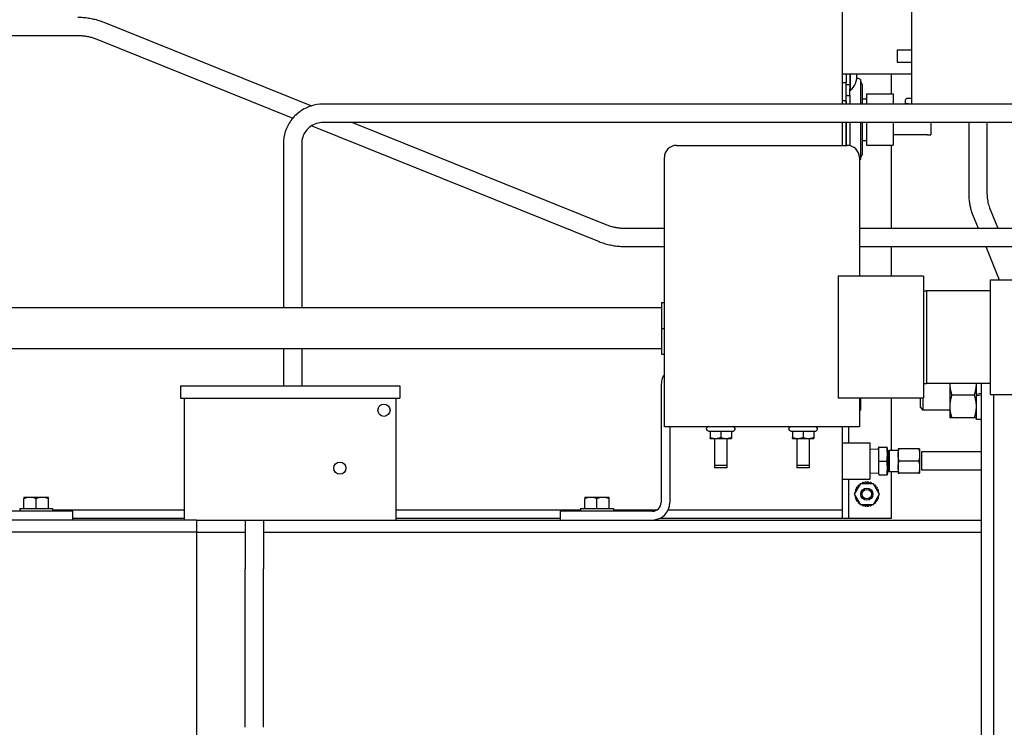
# Model space of a CAD drawing. Header units: inches. Extents: x 18 to 846, y -44 to 561.
# Tile 297 of 642: x 294 to 314, y 466 to 481. Entities that reach past the tile are written whole.
import ezdxf

# ---------------------------------------------------------------- set-up
doc = ezdxf.new("R2010")
doc.units = ezdxf.units.IN
doc.header["$LTSCALE"] = 24
doc.header["$MEASUREMENT"] = 0
doc.layers.add('Dimension (ANSI)', color=7, linetype='Continuous', lineweight=25)
doc.layers.add('Visible (ANSI)', color=7, linetype='Continuous', lineweight=30)
doc.styles.add('Note Text (ANSI)', font='tahoma.ttf')
doc.dimstyles.new('SB Fraction-16 (ANSI)', dxfattribs={"dimscale": 24, "dimtxt": 0.125, "dimasz": 0.098425, "dimexe": 0.125, "dimexo": 0.0625, "dimgap": 0.031496, "dimtad": 0, "dimtih": 1, "dimtoh": 1, "dimdec": 4, "dimrnd": 1e-08, "dimzin": 0, "dimdsep": 46, "dimlunit": 5, "dimtxsty": 'Note Text (ANSI)', "dimcen": 0.09, "dimdle": 0.393701, "dimclrd": 256, "dimclre": 256, "dimclrt": 256, "dimadec": 0, "dimazin": 3, "dimtfac": 0.96, "dimtofl": 0, "dimtmove": 0, "dimatfit": 3, "dimfxl": 1, "dimfrac": 2, "dimtolj": 1, "dimtzin": 12, "dimlwd": -1, "dimlwe": -1, "dimarcsym": 0})

# ---------------------------------------------------------------- blocks, each defined once
blk = doc.blocks.new('*D18')
at = {"layer": 'Defpoints', "color": 0, "transparency": 16777216}
for p in [(336.178, 524.056), (247.36, 404.056), (336.178, 404.056)]:
    blk.add_point(p, dxfattribs=at)
at = {"layer": 'Dimension (ANSI)', "transparency": 16777216}
for p, q in [((334.678, 524.056), (244.36, 524.056)), ((247.36, 521.694), (247.36, 466.375)), ((247.36, 406.419), (247.36, 461.738)), ((334.678, 404.056), (244.36, 404.056))]:
    blk.add_line(p, q, dxfattribs=at)
for points in [[(246.966, 521.694), (247.753, 521.694), (247.36, 524.056)], [(246.966, 406.419), (247.753, 406.419), (247.36, 404.056)]]:
    blk.add_solid(points, dxfattribs=at)
at = {"layer": 'Dimension (ANSI)', "transparency": 16777216, "insert": (244.292, 465.619), "char_height": 3, "attachment_point": 1, "style": 'Note Text (ANSI)'}
blk.add_mtext('\\A1;120', dxfattribs=at)

msp = doc.modelspace()

# ---------------------------------------------------------------- linework, layer by layer
at = {"layer": 'Visible (ANSI)'}
for p, q in [((310.45699, 478.83232), (310.45699, 486.51601)), ((310.45699, 478.83232), (310.45699, 486.51601)), ((311.87231, 482.57031), (311.87231, 478.83232)), ((295.30524, 480.51336), (299.56582, 478.7968)), ((280.95224, 480.24016), (294.77641, 480.24016)), ((295.1651, 480.16553), (299.18446, 478.54616)), ((311.57858, 479.94531), (311.57858, 479.69531)), ((311.57858, 479.94531), (311.87231, 479.94531)), ((311.57858, 479.69531), (311.87231, 479.69531)), ((310.75429, 479.44531), (310.45699, 479.44531)), ((310.53169, 479.44531), (310.53169, 479.26691)), ((310.60639, 479.44531), (310.60639, 479.14578)), ((310.612, 479.44531), (310.612, 479.10391)), ((310.8261, 479.33818), (310.75021, 479.37069)), ((311.87231, 479.44531), (310.75429, 479.44531)), ((311.45699, 479.44531), (311.45699, 479.04451)), ((310.53169, 479.26691), (310.45699, 479.26691)), ((310.53169, 479.03239), (310.53169, 479.26691)), ((310.53169, 479.23483), (310.60639, 479.23483)), ((310.8261, 479.33818), (310.8261, 478.83232)), ((310.85749, 479.23901), (310.85749, 478.83232)), ((310.53169, 479.03239), (310.53169, 479.01069)), ((310.53169, 478.83232), (310.53169, 479.01069)), ((310.53169, 479.01069), (310.60639, 479.01069)), ((310.60639, 479.01069), (310.60639, 479.14578)), ((310.612, 479.10391), (310.60639, 479.10391)), ((310.60639, 479.01069), (310.60639, 478.83232)), ((310.94899, 479.04451), (310.94899, 478.83232)), ((310.94899, 479.04451), (311.49399, 479.04451)), ((311.49399, 479.04451), (311.49399, 478.83232)), ((314.02138, 478.83232), (299.80342, 478.83232)), ((310.53169, 478.90043), (310.45699, 478.90043)), ((310.53169, 478.90043), (310.53169, 478.83232)), ((310.85749, 478.94451), (310.94899, 478.94451)), ((311.74731, 478.84531), (311.74731, 478.92031)), ((311.74731, 478.84531), (311.77231, 478.84531)), ((311.87231, 478.94531), (311.77231, 478.94531)), ((311.77231, 478.84531), (311.80731, 478.84531)), ((311.80731, 478.83232), (311.80731, 478.84531)), ((299.57095, 478.39044), (305.4644, 476.01602)), ((314.29013, 478.45732), (299.80342, 478.45732)), ((300.40844, 478.45732), (305.60454, 476.36385)), ((310.45699, 477.98739), (310.45699, 478.45732)), ((310.45699, 477.98739), (310.45699, 478.45732)), ((310.53169, 478.45732), (310.53169, 477.98739)), ((310.53169, 477.98739), (310.53169, 478.45732)), ((310.60639, 478.45732), (310.60639, 477.98169)), ((310.8261, 478.45732), (310.8261, 477.69585)), ((310.85749, 478.45732), (310.85749, 477.79501)), ((310.94899, 478.45732), (310.94899, 477.98951)), ((311.49399, 478.45732), (311.49399, 477.98951)), ((312.26599, 478.45732), (312.26599, 478.20633)), ((313.04525, 478.45732), (313.04525, 477.00168)), ((313.42025, 478.45732), (313.42025, 477.00168)), ((312.20299, 478.20451), (311.49399, 478.20451)), ((312.20299, 478.20633), (312.20299, 478.20451)), ((312.20299, 478.20633), (312.26599, 478.20633)), ((298.99093, 478.01982), (298.99093, 474.65498)), ((299.36593, 478.01982), (299.36593, 474.65498)), ((307.05343, 477.98739), (310.55328, 477.98739)), ((310.85749, 478.08951), (310.94899, 478.08951)), ((310.94899, 477.98951), (311.49399, 477.98951)), ((311.45699, 477.98951), (311.45699, 476.28922)), ((306.80343, 472.39809), (306.80343, 477.73739)), ((310.80328, 477.73739), (310.80328, 475.3063)), ((310.8261, 477.69585), (310.80328, 477.68607)), ((313.12596, 476.56726), (313.23978, 476.28922)), ((313.47301, 476.70932), (313.64498, 476.28922)), ((305.99323, 476.28922), (306.80343, 476.28922)), ((310.80328, 476.28922), (314.29013, 476.28922)), ((305.99323, 475.91422), (306.80343, 475.91422)), ((310.80328, 475.91422), (314.29013, 475.91422)), ((311.45699, 475.91422), (311.45699, 475.3063)), ((313.39328, 475.91422), (313.67263, 475.2318)), ((310.36513, 475.3063), (310.36513, 472.8063)), ((312.11513, 475.3063), (310.36513, 475.3063)), ((312.11513, 475.3063), (312.11513, 472.8063)), ((313.49013, 472.8808), (313.49013, 475.2318)), ((313.49013, 475.2318), (314.06463, 475.2318)), ((312.11513, 475.00467), (312.17763, 475.0063)), ((312.17763, 475.0063), (312.17763, 473.1063)), ((313.49013, 475.0063), (312.17763, 475.0063)), ((306.74443, 474.76498), (306.80343, 474.76498)), ((306.74443, 474.76498), (306.74443, 474.23498)), ((306.74443, 474.65498), (292.67658, 474.65498)), ((306.74443, 474.23498), (306.80343, 474.23498)), ((306.74443, 474.23498), (306.74443, 473.70498)), ((306.74443, 473.81498), (292.67658, 473.81498)), ((298.99093, 473.81498), (298.99093, 473.05641)), ((299.36593, 473.81498), (299.36593, 473.05641)), ((306.74443, 473.70498), (306.80343, 473.70498)), ((312.11513, 473.10794), (312.17763, 473.1063)), ((313.49013, 473.1063), (312.17763, 473.1063)), ((312.65643, 473.1063), (312.65643, 473.10328)), ((313.20343, 472.88141), (313.20343, 473.1063)), ((313.30343, 473.1063), (313.30343, 455.0063)), ((296.88155, 473.05641), (296.88155, 472.80641)), ((296.88155, 473.05641), (301.38155, 473.05641)), ((301.38155, 473.05641), (301.38155, 472.80641)), ((306.73761, 473.08079), (306.73761, 470.66501)), ((312.65643, 473.10328), (312.65643, 472.63453)), ((296.88155, 472.80641), (301.38155, 472.80641)), ((296.95968, 470.30641), (296.95968, 472.80641)), ((301.30343, 470.30641), (301.30343, 472.80641)), ((312.11513, 472.8063), (310.36513, 472.8063)), ((310.80328, 472.8063), (310.80328, 472.39809)), ((310.8261, 472.8063), (310.8261, 472.55685)), ((311.45699, 472.8063), (311.45699, 471.73476)), ((312.05343, 472.61051), (312.05343, 472.8063)), ((312.10753, 472.8063), (312.10753, 472.55641)), ((313.16156, 472.86891), (312.6983, 472.86891)), ((313.30343, 472.89904), (313.20343, 472.88141)), ((313.20343, 472.85641), (313.20343, 472.88141)), ((313.20343, 472.85641), (313.30343, 472.87404)), ((313.20343, 472.36891), (313.20343, 472.85641)), ((313.49013, 472.8808), (314.06463, 472.8808)), ((313.55343, 472.8808), (313.55343, 464.05641)), ((310.8261, 472.55685), (310.80328, 472.54707)), ((312.05343, 472.61051), (312.10753, 472.55641)), ((312.65643, 472.55641), (312.10753, 472.55641)), ((312.65643, 472.63453), (312.65643, 472.40016)), ((306.80343, 472.21449), (306.80343, 472.39809)), ((310.80328, 472.39809), (310.80328, 472.21449)), ((313.16156, 472.40016), (312.6983, 472.40016)), ((313.30343, 472.36891), (313.20343, 472.36891)), ((310.80328, 472.21449), (306.80343, 472.21449)), ((306.91691, 472.21449), (306.91691, 470.66501)), ((307.7068, 472.12592), (307.68268, 472.13985)), ((307.7068, 472.12592), (307.74068, 472.12592)), ((307.74068, 472.12592), (307.74068, 471.99805)), ((307.74068, 472.12592), (307.95968, 472.12592)), ((307.95968, 472.12592), (307.95968, 471.99805)), ((307.95968, 472.12592), (308.17868, 472.12592)), ((308.17868, 472.12592), (308.17868, 471.99805)), ((308.17868, 472.12592), (308.21256, 472.12592)), ((308.21256, 472.12592), (308.23668, 472.13985)), ((309.3948, 472.12592), (309.37068, 472.13985)), ((309.3948, 472.12592), (309.42868, 472.12592)), ((309.42868, 472.12592), (309.42868, 471.99805)), ((309.42868, 472.12592), (309.64768, 472.12592)), ((309.64768, 472.12592), (309.64768, 471.99805)), ((309.64768, 472.12592), (309.86668, 472.12592)), ((309.86668, 472.12592), (309.86668, 471.99805)), ((309.86668, 472.12592), (309.90056, 472.12592)), ((309.90056, 472.12592), (309.92468, 472.13985)), ((310.45699, 470.51601), (310.45699, 472.21449)), ((310.45699, 470.51601), (310.45699, 472.21449)), ((310.58199, 472.21449), (310.58199, 471.89101)), ((307.74068, 471.97849), (307.85018, 471.97849)), ((307.83436, 471.97849), (307.83436, 471.37948)), ((307.83468, 471.97849), (307.83468, 471.42598)), ((307.85018, 471.97849), (308.06918, 471.97849)), ((308.06918, 471.97849), (308.17868, 471.97849)), ((308.08468, 471.97849), (308.08468, 471.42598)), ((309.42868, 471.97849), (309.53818, 471.97849)), ((309.52236, 471.97849), (309.52236, 471.37948)), ((309.52268, 471.97849), (309.52268, 471.42598)), ((309.53818, 471.97849), (309.75718, 471.97849)), ((309.75718, 471.97849), (309.86668, 471.97849)), ((309.77268, 471.97849), (309.77268, 471.42598)), ((310.45699, 471.89101), (311.01999, 471.89101)), ((311.01999, 471.89101), (311.01999, 471.14101)), ((311.01999, 471.76076), (311.19392, 471.76379)), ((311.19392, 471.76379), (311.19918, 471.79701)), ((311.19392, 471.76379), (311.19392, 471.26823)), ((311.20607, 471.79701), (311.19918, 471.79701)), ((311.20607, 471.79701), (311.36335, 471.79701)), ((311.37102, 471.79701), (311.36335, 471.79701)), ((311.38392, 471.72383), (311.37102, 471.79701)), ((311.38392, 471.72383), (311.38392, 471.3082)), ((311.41624, 471.72383), (311.38392, 471.72383)), ((311.41624, 471.73476), (311.41624, 471.29726)), ((311.59899, 471.73476), (311.41624, 471.73476)), ((311.59899, 471.76601), (311.59899, 471.64101)), ((312.02096, 471.76601), (311.61703, 471.76601)), ((312.03899, 471.76601), (312.03899, 471.64101)), ((312.07959, 471.70351), (312.07959, 471.32851)), ((313.30343, 471.70351), (312.07959, 471.70351)), ((311.20607, 471.51601), (311.36335, 471.51601)), ((311.59899, 471.64101), (311.59899, 471.39101)), ((312.02096, 471.51601), (311.61703, 471.51601)), ((312.03899, 471.64101), (312.03899, 471.39101)), ((308.08436, 471.37948), (307.83436, 471.37948)), ((308.08468, 471.42598), (307.83468, 471.42598)), ((308.08436, 471.42598), (308.08436, 471.37948)), ((309.77236, 471.37948), (309.52236, 471.37948)), ((309.77268, 471.42598), (309.52268, 471.42598)), ((309.77236, 471.42598), (309.77236, 471.37948)), ((311.38392, 471.3082), (311.37102, 471.23501)), ((311.41624, 471.3082), (311.38392, 471.3082)), ((311.59899, 471.29726), (311.41624, 471.29726)), ((311.45699, 471.29726), (311.45699, 470.33671)), ((311.59899, 471.39101), (311.59899, 471.26601)), ((312.03899, 471.39101), (312.03899, 471.26601)), ((313.30343, 471.32851), (312.07959, 471.32851)), ((310.45699, 471.14101), (311.01999, 471.14101)), ((310.58199, 471.14101), (310.58199, 470.33671)), ((311.01999, 471.27127), (311.19392, 471.26823)), ((311.19392, 471.26823), (311.19918, 471.23501)), ((311.19918, 471.23501), (311.20607, 471.23501)), ((311.20607, 471.23501), (311.36335, 471.23501)), ((311.36335, 471.23501), (311.37102, 471.23501)), ((312.02096, 471.26601), (311.61703, 471.26601)), ((310.7044, 470.83671), (310.8307, 471.05546)), ((310.71704, 470.90687), (310.73518, 470.89003)), ((310.75556, 470.93372), (310.72565, 470.93147)), ((310.73866, 470.9585), (310.75556, 470.93372)), ((310.7822, 470.97611), (310.75253, 470.98058)), ((310.77124, 471.00403), (310.7822, 470.97611)), ((310.80759, 471.01544), (310.78967, 471.02247)), ((310.81313, 471.04117), (310.81506, 471.02837)), ((310.8307, 471.05546), (311.08329, 471.05546)), ((310.86223, 471.06806), (310.86129, 471.05546)), ((310.90651, 471.05546), (310.88684, 471.07667)), ((310.91609, 471.08334), (310.90749, 471.05546)), ((310.95699, 471.06028), (310.94199, 471.08626)), ((310.97199, 471.08626), (310.95699, 471.06028)), ((311.0065, 471.05546), (310.9979, 471.08334)), ((311.02715, 471.07667), (311.00747, 471.05546)), ((311.0527, 471.05546), (311.05175, 471.06806)), ((311.08329, 471.05546), (311.20958, 470.83671)), ((311.09893, 471.02837), (311.10086, 471.04117)), ((311.12431, 471.02247), (311.1064, 471.01544)), ((311.13179, 470.97611), (311.14275, 471.00403)), ((311.16145, 470.98058), (311.13179, 470.97611)), ((311.15842, 470.93372), (311.17532, 470.9585)), ((311.18834, 470.93147), (311.15842, 470.93372)), ((311.1788, 470.89003), (311.19695, 470.90687)), ((293.6711, 470.7682), (293.6711, 470.7399)), ((293.6711, 470.54071), (293.6711, 470.7399)), ((293.7961, 470.77071), (293.67465, 470.77071)), ((294.0461, 470.77071), (293.7961, 470.77071)), ((293.9211, 470.54071), (293.9211, 470.7399)), ((294.16754, 470.77071), (294.0461, 470.77071)), ((294.1711, 470.7399), (294.1711, 470.7682)), ((294.1711, 470.54071), (294.1711, 470.7399)), ((305.1711, 470.7682), (305.1711, 470.7399)), ((305.1711, 470.54071), (305.1711, 470.7399)), ((305.2961, 470.77071), (305.17465, 470.77071)), ((305.5461, 470.77071), (305.2961, 470.77071)), ((305.4211, 470.54071), (305.4211, 470.7399)), ((305.66754, 470.77071), (305.5461, 470.77071)), ((305.6711, 470.7399), (305.6711, 470.7682)), ((305.6711, 470.54071), (305.6711, 470.7399)), ((310.8307, 470.61796), (310.7044, 470.83671)), ((310.70744, 470.85171), (310.71166, 470.84928)), ((310.71166, 470.82415), (310.70744, 470.82171)), ((310.73184, 470.88425), (310.71036, 470.87762)), ((310.71036, 470.79581), (310.73184, 470.78918)), ((310.73518, 470.7834), (310.71704, 470.76656)), ((310.72565, 470.74195), (310.75556, 470.73971)), ((310.75556, 470.73971), (310.73866, 470.71492)), ((310.75253, 470.69285), (310.7822, 470.69732)), ((310.7822, 470.69732), (310.77124, 470.66939)), ((311.20958, 470.83671), (311.08329, 470.61796)), ((311.13179, 470.69732), (311.16145, 470.69285)), ((311.14275, 470.66939), (311.13179, 470.69732)), ((311.15842, 470.73971), (311.18834, 470.74195)), ((311.17532, 470.71492), (311.15842, 470.73971)), ((311.19695, 470.76656), (311.1788, 470.7834)), ((311.20362, 470.87762), (311.18214, 470.88425)), ((311.18214, 470.78918), (311.20362, 470.79581)), ((311.20233, 470.84928), (311.20654, 470.85171)), ((311.20654, 470.82171), (311.20233, 470.82415)), ((294.6711, 470.48571), (292.78388, 470.48571)), ((293.5831, 470.54071), (294.2591, 470.54071)), ((293.5831, 470.54071), (293.5831, 470.48571)), ((294.2591, 470.54071), (294.2591, 470.48571)), ((294.2591, 470.51601), (296.95968, 470.51601)), ((294.2591, 470.51601), (296.95968, 470.51601)), ((294.6711, 470.30641), (294.6711, 470.48571)), ((301.30343, 470.51601), (305.0831, 470.51601)), ((301.30343, 470.51601), (305.0831, 470.51601)), ((306.55831, 470.48571), (304.6711, 470.48571)), ((304.6711, 470.30641), (304.6711, 470.48571)), ((305.0831, 470.54071), (305.7591, 470.54071)), ((305.0831, 470.54071), (305.0831, 470.48571)), ((305.7591, 470.54071), (305.7591, 470.48571)), ((305.7591, 470.51601), (306.65806, 470.51601)), ((305.7591, 470.51601), (306.65806, 470.51601)), ((306.8845, 470.51601), (310.45699, 470.51601)), ((306.8845, 470.51601), (310.45699, 470.51601)), ((310.45699, 470.33671), (310.45699, 470.51601)), ((310.78967, 470.65096), (310.80759, 470.65799)), ((310.81506, 470.64505), (310.81313, 470.63225)), ((311.08329, 470.61796), (310.8307, 470.61796)), ((310.86129, 470.61796), (310.86223, 470.60537)), ((310.88684, 470.59676), (310.90651, 470.61796)), ((310.90749, 470.61796), (310.91609, 470.59008)), ((310.94199, 470.58716), (310.95699, 470.61314)), ((310.95699, 470.61314), (310.97199, 470.58716)), ((310.9979, 470.59008), (311.0065, 470.61796)), ((311.00747, 470.61796), (311.02715, 470.59676)), ((311.05175, 470.60537), (311.0527, 470.61796)), ((311.10086, 470.63225), (311.09893, 470.64505)), ((311.1064, 470.65799), (311.12431, 470.65096)), ((297.20699, 470.30641), (277.53052, 470.30641)), ((296.95968, 470.33671), (294.6711, 470.33671)), ((297.20699, 470.30641), (313.30343, 470.30641)), ((297.20699, 470.30641), (297.20699, 470.05641)), ((298.20743, 470.30641), (298.58243, 470.30641)), ((298.20743, 470.30641), (298.20743, 469.30641)), ((298.58243, 470.30641), (298.58243, 469.30641)), ((304.6711, 470.33671), (301.30343, 470.33671)), ((310.45699, 470.33671), (306.7026, 470.33671)), ((310.58199, 470.33671), (310.45699, 470.33671)), ((311.45699, 470.33671), (310.58199, 470.33671)), ((297.20699, 470.05641), (277.05543, 470.05641)), ((297.20699, 470.05641), (277.05543, 470.05641)), ((297.20699, 470.05641), (297.20699, 458.05641)), ((297.20699, 470.05641), (298.20743, 470.05641)), ((297.20699, 470.05641), (298.20743, 470.05641)), ((298.58243, 470.05641), (313.30343, 470.05641)), ((298.58243, 470.05641), (313.30343, 470.05641)), ((298.20743, 468.05641), (298.20743, 469.30641)), ((298.58243, 468.05641), (298.58243, 469.30641)), ((298.20743, 466.05641), (298.20743, 468.05641)), ((298.58243, 466.05641), (298.58243, 468.05641))]:
    msp.add_line(p, q, dxfattribs=at)
for centre, radius in [((301.05343, 472.55641), 0.125), ((300.14718, 471.36891), 0.125), ((310.95599, 470.83631), 0.125), ((310.95599, 470.83631), 0.09794)]:
    msp.add_circle(centre, radius, dxfattribs=at)
for centre, radius, start, end in [((310.36529, 479.40091), 0.3861, 309.715137, 6.603401), ((310.79249, 479.23901), 0.065, 0, 58.863481), ((311.77231, 478.92031), 0.025, 90, 180), ((307.05343, 477.73739), 0.25, 90, 180), ((310.55328, 477.73739), 0.25, 0, 90), ((310.79249, 477.79501), 0.065, 301.136519, 0), ((307.09621, 473.08079), 0.3586, 144.732248, 180), ((307.70268, 472.17449), 0.04, 90, 240), ((308.21668, 472.17449), 0.04, 300, 90), ((309.39068, 472.17449), 0.04, 90, 240), ((309.90468, 472.17449), 0.04, 300, 90), ((310.95699, 470.83671), 0.25, 157.725527, 163.703044), ((310.95699, 470.83671), 0.25, 144.868384, 150.845902), ((310.95699, 470.83671), 0.25, 132.011241, 137.988759), ((310.95699, 470.83671), 0.25, 121.044976, 125.131616), ((310.95699, 470.83671), 0.25, 106.296956, 112.274473), ((310.95699, 470.83671), 0.25, 93.439813, 99.41733), ((310.95699, 470.83671), 0.25, 80.58267, 86.560187), ((310.95699, 470.83671), 0.25, 67.725527, 73.703044), ((310.95699, 470.83671), 0.25, 54.868384, 58.955024), ((310.95699, 470.83671), 0.25, 42.011241, 47.988759), ((310.95699, 470.83671), 0.25, 29.154098, 35.131616), ((310.95699, 470.83671), 0.25, 16.296956, 22.274473), ((293.9211, 470.41715), 0.43097, 124.878682, 125.456552), ((293.9211, 470.41715), 0.43097, 54.543448, 55.121318), ((305.4211, 470.41715), 0.43097, 124.878682, 125.456552), ((305.4211, 470.41715), 0.43097, 54.543448, 55.121318), ((310.95699, 470.83671), 0.25, 170.58267, 176.560187), ((310.95699, 470.83671), 0.25, 183.439813, 189.41733), ((310.95699, 470.83671), 0.25, 196.296956, 202.274473), ((310.95699, 470.83671), 0.25, 209.154098, 215.131616), ((310.95699, 470.83671), 0.25, 324.868384, 330.845902), ((310.95699, 470.83671), 0.25, 337.725527, 343.703044), ((310.95699, 470.83671), 0.25, 3.439813, 9.41733), ((310.95699, 470.83671), 0.25, 350.58267, 356.560187), ((306.55831, 470.66501), 0.3586, 270, 0), ((306.55831, 470.66501), 0.1793, 270, 0), ((310.95699, 470.83671), 0.25, 222.011241, 227.988759), ((310.95699, 470.83671), 0.25, 234.868384, 238.955024), ((310.95699, 470.83671), 0.25, 247.725527, 253.703044), ((310.95699, 470.83671), 0.25, 260.58267, 266.560187), ((310.95699, 470.83671), 0.25, 273.439813, 279.41733), ((310.95699, 470.83671), 0.25, 286.296956, 292.274473), ((310.95699, 470.83671), 0.25, 301.044976, 305.131616), ((310.95699, 470.83671), 0.25, 312.011241, 317.988759)]:
    msp.add_arc(centre, radius, start, end, dxfattribs=at)
for centre, start_param, end_param in [((293.7961, 470.41715), 0, 0.42053434), ((293.7961, 470.41715), 5.86265097, 6.28318531), ((294.0461, 470.41715), 0, 0.42053434), ((294.0461, 470.41715), 5.86265097, 6.28318531), ((305.2961, 470.41715), 0, 0.42053434), ((305.2961, 470.41715), 5.86265097, 6.28318531), ((305.5461, 470.41715), 0, 0.42053434), ((305.5461, 470.41715), 5.86265097, 6.28318531)]:
    msp.add_ellipse(centre, major_axis=(0, 0.35355), ratio=0.8660254, start_param=start_param, end_param=end_param, dxfattribs=at)
for points, knots in [([(294.77641, 480.61516), (294.81265, 480.61516), (294.84889, 480.61378), (294.92113, 480.6083), (294.95713, 480.60418), (295.02866, 480.59324), (295.06419, 480.58641), (295.13454, 480.57007), (295.16936, 480.56056), (295.23806, 480.53891), (295.27194, 480.52677), (295.30524, 480.51336)], [4.71238898, 4.71238898, 4.71238898, 4.71238898, 4.79639409, 4.79639409, 4.8803992, 4.8803992, 4.96440431, 4.96440431, 5.04840942, 5.04840942, 5.13241453, 5.13241453, 5.13241453, 5.13241453]), ([(294.77641, 480.24016), (294.80318, 480.24016), (294.82994, 480.23914), (294.88327, 480.23509), (294.90983, 480.23206), (294.96253, 480.22399), (294.98867, 480.21896), (295.04035, 480.20696), (295.06589, 480.19998), (295.11614, 480.18415), (295.14087, 480.17529), (295.1651, 480.16553)], [4.71238898, 4.71238898, 4.71238898, 4.71238898, 4.79639409, 4.79639409, 4.8803992, 4.8803992, 4.96440431, 4.96440431, 5.04840942, 5.04840942, 5.13241453, 5.13241453, 5.13241453, 5.13241453]), ([(299.80342, 478.83232), (299.71834, 478.83232), (299.63327, 478.81884), (299.47143, 478.76626), (299.39469, 478.72716), (299.25702, 478.62713), (299.19611, 478.56623), (299.09609, 478.42856), (299.05699, 478.35182), (299.0044, 478.18998), (298.99093, 478.10491), (298.99093, 478.01982)], [3.14159265, 3.14159265, 3.14159265, 3.14159265, 3.45575192, 3.45575192, 3.76991118, 3.76991118, 4.08407045, 4.08407045, 4.39822972, 4.39822972, 4.71238898, 4.71238898, 4.71238898, 4.71238898]), ([(299.80342, 478.45732), (299.75761, 478.45732), (299.7118, 478.45006), (299.62466, 478.42175), (299.58334, 478.40069), (299.50921, 478.34683), (299.47641, 478.31404), (299.42255, 478.23991), (299.4015, 478.19859), (299.37318, 478.11144), (299.36593, 478.06564), (299.36593, 478.01982)], [3.14159265, 3.14159265, 3.14159265, 3.14159265, 3.45575192, 3.45575192, 3.76991118, 3.76991118, 4.08407045, 4.08407045, 4.39822972, 4.39822972, 4.71238898, 4.71238898, 4.71238898, 4.71238898]), ([(313.04525, 477.00168), (313.04525, 476.97139), (313.04633, 476.94109), (313.05063, 476.88083), (313.05386, 476.85086), (313.06247, 476.79157), (313.06785, 476.76225), (313.08075, 476.70457), (313.08827, 476.67621), (313.10549, 476.62073), (313.11517, 476.59361), (313.12596, 476.56726)], [4.71238898, 4.71238898, 4.71238898, 4.71238898, 4.836485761, 4.836485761, 4.960582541, 4.960582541, 5.084679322, 5.084679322, 5.208776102, 5.208776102, 5.332872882, 5.332872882, 5.332872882, 5.332872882]), ([(313.42025, 477.00168), (313.42025, 476.98027), (313.42101, 476.95886), (313.42404, 476.91651), (313.4263, 476.89556), (313.43225, 476.85461), (313.43593, 476.83459), (313.44458, 476.79595), (313.44954, 476.77731), (313.46054, 476.74186), (313.46658, 476.72504), (313.47301, 476.70932)], [4.71238898, 4.71238898, 4.71238898, 4.71238898, 4.836485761, 4.836485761, 4.960582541, 4.960582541, 5.084679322, 5.084679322, 5.208776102, 5.208776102, 5.332872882, 5.332872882, 5.332872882, 5.332872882]), ([(305.60454, 476.36385), (305.62877, 476.35408), (305.6535, 476.34522), (305.70376, 476.32939), (305.72929, 476.32241), (305.78097, 476.31041), (305.80711, 476.30538), (305.85982, 476.29732), (305.88637, 476.29428), (305.9397, 476.29023), (305.96646, 476.28922), (305.99323, 476.28922)], [4.292363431, 4.292363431, 4.292363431, 4.292363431, 4.376368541, 4.376368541, 4.460373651, 4.460373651, 4.544378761, 4.544378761, 4.628383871, 4.628383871, 4.71238898, 4.71238898, 4.71238898, 4.71238898]), ([(305.4644, 476.01602), (305.4977, 476.0026), (305.53158, 475.99046), (305.60028, 475.96882), (305.6351, 475.95931), (305.70545, 475.94297), (305.74098, 475.93613), (305.81251, 475.92519), (305.84851, 475.92108), (305.92075, 475.91559), (305.95699, 475.91422), (305.99323, 475.91422)], [4.292363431, 4.292363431, 4.292363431, 4.292363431, 4.376368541, 4.376368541, 4.460373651, 4.460373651, 4.544378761, 4.544378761, 4.628383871, 4.628383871, 4.71238898, 4.71238898, 4.71238898, 4.71238898])]:
    msp.add_open_spline(points, degree=3, knots=knots, dxfattribs=at)
for points, weights in [([(312.65644, 473.1063), (312.65643, 473.10479), (312.65643, 473.10328)], [1.00100287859, 1.0005082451, 1]), ([(313.20343, 473.10328), (313.20343, 473.10479), (313.20342, 473.1063)], [1, 1.0005082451, 1.00100287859]), ([(312.65643, 473.10328), (312.65643, 472.99451), (312.6983, 472.86891)], [1, 1.0379548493, 1]), ([(313.16156, 472.86891), (313.20343, 472.99451), (313.20343, 473.10328)], [1, 1.0379548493, 1]), ([(312.6983, 472.86891), (312.65643, 472.7433), (312.65643, 472.63453)], [1, 1.0379548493, 1]), ([(313.20343, 472.63453), (313.20343, 472.7433), (313.16156, 472.86891)], [1, 1.0379548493, 1]), ([(312.65643, 472.63453), (312.65643, 472.52576), (312.6983, 472.40016)], [1, 1.0379548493, 1]), ([(313.16156, 472.40016), (313.20343, 472.52576), (313.20343, 472.63453)], [1, 1.0379548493, 1]), ([(312.6983, 472.40016), (312.65643, 472.40016), (312.65643, 472.40016)], [1, 1.0379548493, 1]), ([(313.20343, 472.40016), (313.20343, 472.40016), (313.16156, 472.40016)], [1, 1.0379548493, 1]), ([(307.74068, 471.99805), (307.79936, 471.97849), (307.85018, 471.97849)], [1, 1.0379548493, 1]), ([(307.74068, 471.97849), (307.74068, 471.97849), (307.74068, 471.99805)], [1, 1.0379548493, 1]), ([(307.85018, 471.97849), (307.901, 471.97849), (307.95968, 471.99805)], [1, 1.0379548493, 1]), ([(307.95968, 471.99805), (308.01836, 471.97849), (308.06918, 471.97849)], [1, 1.0379548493, 1]), ([(308.06918, 471.97849), (308.12, 471.97849), (308.17868, 471.99805)], [1, 1.0379548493, 1]), ([(308.17868, 471.99805), (308.17868, 471.97849), (308.17868, 471.97849)], [1, 1.0379548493, 1]), ([(309.42868, 471.99805), (309.48736, 471.97849), (309.53818, 471.97849)], [1, 1.0379548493, 1]), ([(309.42868, 471.97849), (309.42868, 471.97849), (309.42868, 471.99805)], [1, 1.0379548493, 1]), ([(309.53818, 471.97849), (309.589, 471.97849), (309.64768, 471.99805)], [1, 1.0379548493, 1]), ([(309.64768, 471.99805), (309.70636, 471.97849), (309.75718, 471.97849)], [1, 1.0379548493, 1]), ([(309.75718, 471.97849), (309.808, 471.97849), (309.86668, 471.99805)], [1, 1.0379548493, 1]), ([(309.86668, 471.99805), (309.86668, 471.97849), (309.86668, 471.97849)], [1, 1.0379548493, 1]), ([(311.20607, 471.51601), (311.19322, 471.65651), (311.20607, 471.79701)], [1.0210235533, 1.1789764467, 1.0210235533]), ([(311.36335, 471.79701), (311.37766, 471.65651), (311.36335, 471.51601)], [1.0210235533, 1.1789764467, 1.0210235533]), ([(311.61703, 471.76601), (311.59899, 471.76601), (311.59899, 471.76601)], [1.0367295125, 1.05684474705, 1]), ([(311.59899, 471.64101), (311.59899, 471.69903), (311.61703, 471.76601)], [1, 1.05684474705, 1.0367295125]), ([(312.02096, 471.76601), (312.03899, 471.69903), (312.03899, 471.64101)], [1.0367295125, 1.05684474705, 1]), ([(312.03899, 471.76601), (312.03899, 471.76601), (312.02096, 471.76601)], [1, 1.05684474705, 1.0367295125]), ([(311.20607, 471.23501), (311.19322, 471.37551), (311.20607, 471.51601)], [1.0210235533, 1.1789764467, 1.0210235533]), ([(311.36335, 471.51601), (311.37766, 471.37551), (311.36335, 471.23501)], [1.0210235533, 1.1789764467, 1.0210235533]), ([(311.61703, 471.51601), (311.59899, 471.583), (311.59899, 471.64101)], [1.0367295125, 1.05684474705, 1]), ([(311.59899, 471.39101), (311.59899, 471.44903), (311.61703, 471.51601)], [1, 1.05684474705, 1.0367295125]), ([(312.03899, 471.64101), (312.03899, 471.583), (312.02096, 471.51601)], [1, 1.05684474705, 1.0367295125]), ([(312.02096, 471.51601), (312.03899, 471.44903), (312.03899, 471.39101)], [1.0367295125, 1.05684474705, 1]), ([(311.61703, 471.26601), (311.59899, 471.333), (311.59899, 471.39101)], [1.0367295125, 1.05684474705, 1]), ([(312.03899, 471.39101), (312.03899, 471.333), (312.02096, 471.26601)], [1, 1.05684474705, 1.0367295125]), ([(311.59899, 471.26601), (311.59899, 471.26601), (311.61703, 471.26601)], [1, 1.05684474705, 1.0367295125]), ([(312.02096, 471.26601), (312.03899, 471.26601), (312.03899, 471.26601)], [1.0367295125, 1.05684474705, 1])]:
    msp.add_rational_spline(points, weights, degree=2, dxfattribs=at)

# ---------------------------------------------------------------- dimensions: what is measured, and where the dimension line sits
at = {"layer": 'Dimension (ANSI)'}
dim = msp.add_linear_dim(base=(247.35953, 404.0563), p1=(336.17843, 524.0563), p2=(336.17843, 404.0563), angle=90, dimstyle='SB Fraction-16 (ANSI)', override={"dimgap": 0.031496, "dimdec": 4, "dimtol": 0, "dimlim": 0, "dimtp": 0, "dimtm": 0, "dimtdec": 2, "dimatfit": 1}, dxfattribs=at)
dim.commit()
dim.dimension.update_dxf_attribs({"geometry": '*D18', "text_midpoint": (247.35953, 464.0563), "dimtype": 160})

doc.saveas('drawing.dxf')
